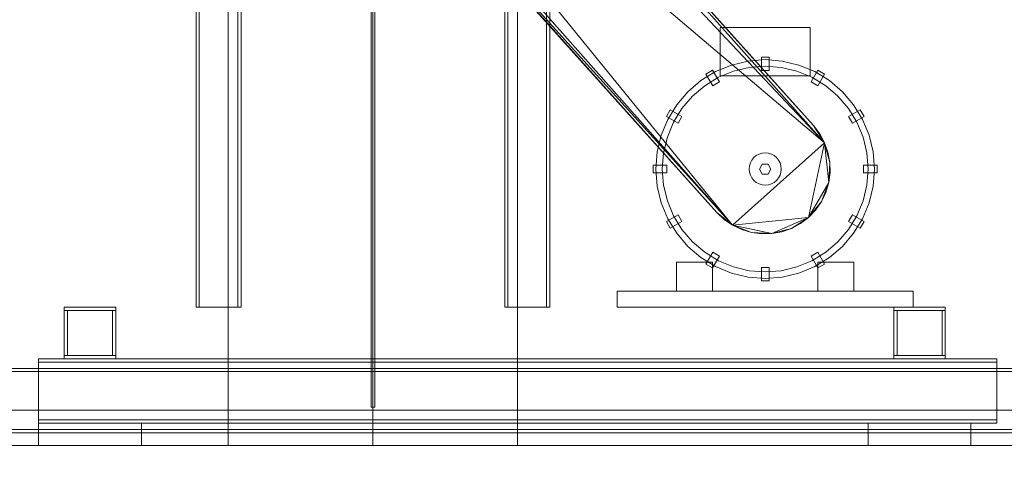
# Model space of a CAD drawing. Header units: millimetres. Extents: x -2233 to 61924, y -68080 to 6847.
# Tile 1001 of 1056: x 49912 to 51443, y -55 to 662. Entities that reach past the tile are written whole.
import ezdxf

# ---------------------------------------------------------------- set-up
doc = ezdxf.new("R2010")
doc.units = ezdxf.units.MM
for name, color, linetype, lineweight in [('COTAS_O', 1, 'Continuous', 0), ('COTAS_P', 1, 'Continuous', 0), ('lateral_secador', 7, 'Continuous', 0)]:
    doc.layers.add(name, color=color, linetype=linetype, lineweight=lineweight)
doc.dimstyles.new('R19_100', dxfattribs={"dimtxt": 250, "dimasz": 150, "dimexe": 150, "dimexo": 80, "dimgap": 100, "dimtad": 1, "dimtih": 1, "dimtoh": 1, "dimdsep": 46, "dimcen": 0.09, "dimadec": 0, "dimazin": 0, "dimtfac": 1, "dimtdec": 4, "dimtofl": 0, "dimtmove": 0, "dimatfit": 3, "dimfxl": 1, "dimtolj": 1, "dimtzin": 0, "dimarcsym": 0})

# ---------------------------------------------------------------- blocks, each defined once
blk = doc.blocks.new('DIM_R28_29')
at = {"layer": 'COTAS_O'}
for p, q in [((40461.1, 0), (40461.1, -900)), ((60461.1, 0), (60461.1, -900)), ((40461.1, -900), (40611.1, -855)), ((60461.1, -900), (60311.1, -855)), ((40461.1, -900), (60461.1, -900)), ((40461.1, -900), (40611.1, -945)), ((60461.1, -900), (60311.1, -945))]:
    blk.add_line(p, q, dxfattribs=at)
blk.add_text('20000 O', height=250, dxfattribs=at).set_placement((50461.1, -800))
blk = doc.blocks.new('DIM_R28_33')
at = {"layer": 'COTAS_P'}
for p, q in [((112.7, 0), (112.7, -2500)), ((61924.1, 0), (61924.1, -2500)), ((112.7, -2500), (262.7, -2455)), ((61924.1, -2500), (61774.1, -2455)), ((112.7, -2500), (61924.1, -2500)), ((112.7, -2500), (262.7, -2545)), ((61924.1, -2500), (61774.1, -2545))]:
    blk.add_line(p, q, dxfattribs=at)
blk.add_text('61811.43 P', height=250, dxfattribs=at).set_placement((31018.4, -2400))

msp = doc.modelspace()

# ---------------------------------------------------------------- linework, layer by layer
at = {"layer": 'lateral_secador'}
for p, q in [((50236.134, 0), (50236.134, 2925)), ((50458.134, 2925), (50458.134, 60)), ((50461.134, 0), (50461.134, 2925)), ((50464.134, 60), (50464.134, 2925)), ((50686.134, 0), (50686.134, 2925)), ((50466.607, 1210.852), (51163.478, 470.91)), ((50524.84, 1188.374), (51146.316, 497.443)), ((50524.84, 1188.374), (51163.478, 470.91)), ((51146.316, 497.443), (50536.316, 1177.443)), ((51020.472, 342.625), (50366.909, 1146.37)), ((50366.909, 1146.37), (51163.478, 470.91)), ((51020.472, 342.625), (50363.527, 1084.04)), ((50995.951, 362.557), (50376.326, 1055.148)), ((51020.472, 342.625), (50376.326, 1055.148)), ((50385.951, 1042.557), (50995.951, 362.557)), ((50236.134, 1010), (50236.134, 0)), ((50461.134, 0), (50461.134, 1010)), ((50686.134, 0), (50686.134, 1010)), ((50186.134, 695), (50186.134, 215)), ((50191.134, 215), (50191.134, 695)), ((50251.134, 695), (50251.134, 215)), ((50256.134, 215), (50256.134, 695)), ((50666.134, 695), (50666.134, 215)), ((50671.134, 215), (50671.134, 695)), ((50731.134, 695), (50731.134, 215)), ((50736.134, 215), (50736.134, 695)), ((51001.134, 650), (51141.134, 650)), ((51001.134, 650), (51001.134, 575)), ((51141.134, 575), (51141.134, 650)), ((51044.54, 597.907), (51018.601, 591.68)), ((51071.134, 600), (51044.54, 597.907)), ((51065.134, 583), (51065.134, 604)), ((51077.134, 604), (51065.134, 604)), ((51097.728, 597.907), (51071.134, 600)), ((51077.134, 583), (51077.134, 604)), ((51123.667, 591.68), (51097.728, 597.907)), ((50989.33, 583.688), (50978.938, 577.688)), ((50999.83, 565.502), (50989.33, 583.688)), ((51018.601, 591.68), (50993.955, 581.471)), ((51021.691, 582.169), (50998.495, 572.561)), ((51046.104, 588.03), (51021.691, 582.169)), ((51071.134, 590), (51046.104, 588.03)), ((51065.134, 583), (51077.134, 583)), ((51096.163, 588.03), (51071.134, 590)), ((51120.577, 582.169), (51096.163, 588.03)), ((51143.772, 572.561), (51120.577, 582.169)), ((51148.312, 581.471), (51123.667, 591.68)), ((51142.438, 565.502), (51152.938, 583.688)), ((51163.33, 577.688), (51152.938, 583.688)), ((50971.21, 567.533), (50950.926, 550.208)), ((50993.955, 581.471), (50971.21, 567.533)), ((50998.495, 572.561), (50977.088, 559.443)), ((50989.438, 559.502), (50978.938, 577.688)), ((51001.134, 575), (51141.134, 575)), ((51165.18, 559.443), (51143.772, 572.561)), ((51171.057, 567.533), (51148.312, 581.471)), ((51152.83, 559.502), (51163.33, 577.688)), ((51191.342, 550.208), (51171.057, 567.533)), ((50977.088, 559.443), (50957.997, 543.137)), ((50989.438, 559.502), (50999.83, 565.502)), ((51142.438, 565.502), (51152.83, 559.502)), ((51184.271, 543.137), (51165.18, 559.443)), ((50950.926, 550.208), (50933.601, 529.923)), ((50957.997, 543.137), (50941.691, 524.046)), ((51200.577, 524.046), (51184.271, 543.137)), ((51208.667, 529.923), (51191.342, 550.208)), ((50923.445, 522.196), (50917.445, 511.804)), ((50933.601, 529.923), (50919.663, 507.178)), ((50941.632, 511.696), (50923.445, 522.196)), ((50941.691, 524.046), (50928.573, 502.638)), ((51213.695, 502.638), (51200.577, 524.046)), ((51200.636, 511.696), (51218.822, 522.196)), ((51222.605, 507.178), (51208.667, 529.923)), ((51224.822, 511.804), (51218.822, 522.196)), ((50919.663, 507.178), (50909.454, 482.533)), ((50935.632, 501.304), (50917.445, 511.804)), ((50935.632, 501.304), (50941.632, 511.696)), ((51200.636, 511.696), (51206.636, 501.304)), ((51206.636, 501.304), (51224.822, 511.804)), ((51232.813, 482.533), (51222.605, 507.178)), ((50928.573, 502.638), (50918.965, 479.443)), ((51146.316, 497.443), (51163.478, 470.91)), ((51155.941, 484.852), (51146.316, 497.443)), ((51223.303, 479.443), (51213.695, 502.638)), ((50909.454, 482.533), (50903.227, 456.594)), ((50918.965, 479.443), (50913.104, 455.03)), ((51163.478, 470.91), (51155.941, 484.852)), ((51229.164, 455.03), (51223.303, 479.443)), ((51239.041, 456.594), (51232.813, 482.533)), ((51163.478, 470.91), (51020.472, 342.625)), ((51163.478, 470.91), (51138.577, 354.817)), ((51163.478, 470.91), (51171.6, 440.371)), ((51168.74, 455.96), (51163.478, 470.91)), ((51163.478, 470.91), (51169.888, 408.818)), ((50903.227, 456.594), (50901.134, 430)), ((50913.104, 455.03), (50911.134, 430)), ((51053.456, 447.678), (51050.347, 443.889)), ((51057.245, 450.787), (51053.456, 447.678)), ((51061.567, 453.097), (51057.245, 450.787)), ((51066.257, 454.52), (51061.567, 453.097)), ((51071.134, 455), (51066.257, 454.52)), ((51076.011, 454.52), (51071.134, 455)), ((51080.701, 453.097), (51076.011, 454.52)), ((51085.023, 450.787), (51080.701, 453.097)), ((51088.812, 447.678), (51085.023, 450.787)), ((51091.921, 443.889), (51088.812, 447.678)), ((51171.6, 440.371), (51168.74, 455.96)), ((51231.134, 430), (51229.164, 455.03)), ((51241.134, 430), (51239.041, 456.594)), ((50918.134, 436), (50897.134, 436)), ((50897.134, 436), (50897.134, 424)), ((50901.134, 430), (50903.227, 403.406)), ((50911.134, 430), (50913.104, 404.97)), ((50918.134, 424), (50918.134, 436)), ((51046.614, 434.877), (51046.134, 430)), ((51046.134, 430), (51046.614, 425.123)), ((51048.037, 439.567), (51046.614, 434.877)), ((51050.347, 443.889), (51048.037, 439.567)), ((51066.634, 437.794), (51062.134, 430)), ((51062.134, 430), (51066.634, 422.206)), ((51075.634, 437.794), (51066.634, 437.794)), ((51080.134, 430), (51075.634, 437.794)), ((51075.634, 422.206), (51080.134, 430)), ((51094.231, 439.567), (51091.921, 443.889)), ((51095.654, 434.877), (51094.231, 439.567)), ((51096.134, 430), (51095.654, 434.877)), ((51095.654, 425.123), (51096.134, 430)), ((51171.6, 440.371), (51169.888, 408.818)), ((51171.985, 424.527), (51171.6, 440.371)), ((51224.134, 436), (51245.134, 436)), ((51224.134, 436), (51224.134, 424)), ((51229.164, 404.97), (51231.134, 430)), ((51239.041, 403.406), (51241.134, 430)), ((51245.134, 424), (51245.134, 436)), ((50918.134, 424), (50897.134, 424)), ((51046.614, 425.123), (51048.037, 420.433)), ((51048.037, 420.433), (51050.347, 416.111)), ((51050.347, 416.111), (51053.456, 412.322)), ((51066.634, 422.206), (51075.634, 422.206)), ((51088.812, 412.322), (51091.921, 416.111)), ((51091.921, 416.111), (51094.231, 420.433)), ((51094.231, 420.433), (51095.654, 425.123)), ((51169.888, 408.818), (51171.985, 424.527)), ((51224.134, 424), (51245.134, 424)), ((50903.227, 403.406), (50909.454, 377.467)), ((50913.104, 404.97), (50918.965, 380.557)), ((51053.456, 412.322), (51057.245, 409.213)), ((51057.245, 409.213), (51061.567, 406.903)), ((51061.567, 406.903), (51066.257, 405.48)), ((51066.257, 405.48), (51071.134, 405)), ((51071.134, 405), (51076.011, 405.48)), ((51076.011, 405.48), (51080.701, 406.903)), ((51080.701, 406.903), (51085.023, 409.213)), ((51085.023, 409.213), (51088.812, 412.322)), ((51169.888, 408.818), (51138.577, 354.817)), ((51169.888, 408.818), (51158.509, 379.338)), ((51165.358, 393.63), (51169.888, 408.818)), ((51223.303, 380.557), (51229.164, 404.97)), ((51232.813, 377.467), (51239.041, 403.406)), ((51158.509, 379.338), (51165.358, 393.63)), ((50909.454, 377.467), (50919.663, 352.822)), ((50918.965, 380.557), (50928.573, 357.362)), ((51158.509, 379.338), (51138.577, 354.817)), ((51149.508, 366.293), (51158.509, 379.338)), ((51213.695, 357.362), (51223.303, 380.557)), ((51222.605, 352.822), (51232.813, 377.467)), ((50935.632, 358.696), (50917.445, 348.196)), ((50919.663, 352.822), (50933.601, 330.077)), ((50928.573, 357.362), (50941.691, 335.954)), ((50941.632, 348.304), (50935.632, 358.696)), ((51020.472, 342.625), (50995.951, 362.557)), ((50995.951, 362.557), (51007.428, 351.626)), ((51138.577, 354.817), (51020.472, 342.625)), ((51138.577, 354.817), (51081.505, 329.534)), ((51138.577, 354.817), (51112.043, 337.656)), ((51125.985, 345.193), (51138.577, 354.817)), ((51138.577, 354.817), (51149.508, 366.293)), ((51200.577, 335.954), (51213.695, 357.362)), ((51206.636, 358.696), (51200.636, 348.304)), ((51206.636, 358.696), (51224.822, 348.196)), ((51208.667, 330.077), (51222.605, 352.822)), ((50917.445, 348.196), (50923.445, 337.804)), ((50941.632, 348.304), (50923.445, 337.804)), ((51007.428, 351.626), (51020.472, 342.625)), ((51049.952, 331.246), (51020.472, 342.625)), ((51020.472, 342.625), (51034.765, 335.776)), ((51081.505, 329.534), (51020.472, 342.625)), ((51112.043, 337.656), (51081.505, 329.534)), ((51097.094, 332.393), (51112.043, 337.656)), ((51112.043, 337.656), (51125.985, 345.193)), ((51200.636, 348.304), (51218.822, 337.804)), ((51218.822, 337.804), (51224.822, 348.196)), ((50933.601, 330.077), (50950.926, 309.792)), ((50941.691, 335.954), (50957.997, 316.863)), ((51034.765, 335.776), (51049.952, 331.246)), ((51081.505, 329.534), (51049.952, 331.246)), ((51049.952, 331.246), (51065.661, 329.148)), ((51065.661, 329.148), (51081.505, 329.534)), ((51081.505, 329.534), (51097.094, 332.393)), ((51184.271, 316.863), (51200.577, 335.954)), ((51191.342, 309.792), (51208.667, 330.077)), ((50950.926, 309.792), (50971.21, 292.467)), ((50957.997, 316.863), (50977.088, 300.557)), ((51165.18, 300.557), (51184.271, 316.863)), ((51171.057, 292.467), (51191.342, 309.792)), ((50971.21, 292.467), (50993.955, 278.529)), ((50977.088, 300.557), (50998.495, 287.439)), ((50989.438, 300.498), (50978.938, 282.312)), ((50999.83, 294.498), (50989.33, 276.312)), ((50999.83, 294.498), (50989.438, 300.498)), ((51152.83, 300.498), (51142.438, 294.498)), ((51142.438, 294.498), (51152.938, 276.312)), ((51143.772, 287.439), (51165.18, 300.557)), ((51148.312, 278.529), (51171.057, 292.467)), ((51152.83, 300.498), (51163.33, 282.312)), ((50933.134, 285), (50989.134, 285)), ((50933.134, 285), (50933.134, 240)), ((50978.938, 282.312), (50989.33, 276.312)), ((50989.134, 240), (50989.134, 285)), ((50993.955, 278.529), (51018.601, 268.32)), ((50998.495, 287.439), (51021.691, 277.831)), ((51021.691, 277.831), (51046.104, 271.97)), ((51065.134, 277), (51065.134, 256)), ((51077.134, 277), (51065.134, 277)), ((51077.134, 277), (51077.134, 256)), ((51096.163, 271.97), (51120.577, 277.831)), ((51120.577, 277.831), (51143.772, 287.439)), ((51123.667, 268.32), (51148.312, 278.529)), ((51152.938, 276.312), (51163.33, 282.312)), ((51153.134, 285), (51209.134, 285)), ((51153.134, 285), (51153.134, 240)), ((51209.134, 240), (51209.134, 285)), ((51018.601, 268.32), (51044.54, 262.093)), ((51044.54, 262.093), (51071.134, 260)), ((51046.104, 271.97), (51071.134, 270)), ((51071.134, 270), (51096.163, 271.97)), ((51071.134, 260), (51097.728, 262.093)), ((51097.728, 262.093), (51123.667, 268.32)), ((51065.134, 256), (51077.134, 256)), ((50841.134, 240), (51301.134, 240)), ((50841.134, 240), (50841.134, 215)), ((50933.134, 240), (50989.134, 240)), ((51153.134, 240), (51209.134, 240)), ((51301.134, 215), (51301.134, 240)), ((49981.134, 215), (50061.134, 215)), ((49981.134, 215), (49981.134, 210)), ((50061.134, 210), (50061.134, 215)), ((50186.134, 215), (50256.134, 215)), ((50186.134, 215), (50191.134, 215)), ((50251.134, 215), (50256.134, 215)), ((50666.134, 215), (50736.134, 215)), ((50666.134, 215), (50671.134, 215)), ((50731.134, 215), (50736.134, 215)), ((50841.134, 215), (51301.134, 215)), ((51271.134, 215), (51351.134, 215)), ((51271.134, 215), (51271.134, 210)), ((51351.134, 210), (51351.134, 215)), ((49981.134, 210), (50061.134, 210)), ((49981.134, 210), (49986.134, 210)), ((49981.134, 210), (49981.134, 140)), ((49986.134, 140), (49986.134, 210)), ((50056.134, 210), (50061.134, 210)), ((50056.134, 210), (50056.134, 140)), ((50061.134, 140), (50061.134, 210)), ((51271.134, 210), (51351.134, 210)), ((51271.134, 210), (51276.134, 210)), ((51271.134, 210), (51271.134, 140)), ((51276.134, 140), (51276.134, 210)), ((51346.134, 210), (51351.134, 210)), ((51346.134, 210), (51346.134, 140)), ((51351.134, 140), (51351.134, 210)), ((49981.134, 140), (50061.134, 140)), ((49981.134, 140), (49981.134, 135)), ((49981.134, 140), (49986.134, 140)), ((50056.134, 140), (50061.134, 140)), ((50061.134, 135), (50061.134, 140)), ((51271.134, 140), (51351.134, 140)), ((51271.134, 140), (51271.134, 135)), ((51271.134, 140), (51276.134, 140)), ((51346.134, 140), (51351.134, 140)), ((51351.134, 135), (51351.134, 140)), ((49941.134, 135), (51431.134, 135)), ((49941.134, 135), (49941.134, 130)), ((49941.134, 130), (51431.134, 130)), ((49941.134, 130), (49941.134, 40)), ((49981.134, 135), (50061.134, 135)), ((51271.134, 135), (51351.134, 135)), ((51431.134, 130), (51431.134, 135)), ((51431.134, 40), (51431.134, 130)), ((40461.134, 120), (60461.134, 120)), ((40461.134, 115), (60461.134, 115)), ((40461.134, 55), (60461.134, 55)), ((50458.134, 60), (50464.134, 60)), ((49941.134, 40), (51431.134, 40)), ((49941.134, 40), (49941.134, 35)), ((49941.134, 35), (51431.134, 35)), ((49941.134, 35), (50101.134, 35)), ((49941.134, 35), (49941.134, 0)), ((50101.134, 0), (50101.134, 35)), ((51231.134, 35), (51391.134, 35)), ((51231.134, 35), (51231.134, 0)), ((51391.134, 0), (51391.134, 35)), ((51431.134, 35), (51431.134, 40)), ((40461.134, 25), (60461.134, 25)), ((40461.134, 20), (60461.134, 20)), ((40461.134, 0), (60461.134, 0)), ((49461.134, 0), (50236.134, 0)), ((49941.134, 0), (50101.134, 0)), ((50236.134, 0), (50461.134, 0)), ((50461.134, 0), (50686.134, 0)), ((50686.134, 0), (51461.134, 0)), ((51231.134, 0), (51391.134, 0))]:
    msp.add_line(p, q, dxfattribs=at)

# ---------------------------------------------------------------- dimensions: what is measured, and where the dimension line sits
at = {"layer": 'COTAS_O'}
dim = msp.add_aligned_dim(p1=(40461.134, 0), p2=(60461.134, 0), distance=-900, text='<> O', dimstyle='R19_100', dxfattribs=at)
dim.commit()
dim.dimension.update_dxf_attribs({"geometry": 'DIM_R28_29', "text_midpoint": (50461.134, -900)})
at = {"layer": 'COTAS_P'}
dim = msp.add_aligned_dim(p1=(112.7, 0), p2=(61924.134, 0), distance=-2500, text='<> P', dimstyle='R19_100', dxfattribs=at)
dim.commit()
dim.dimension.update_dxf_attribs({"geometry": 'DIM_R28_33', "text_midpoint": (31018.417, -2500)})

doc.saveas('drawing.dxf')
